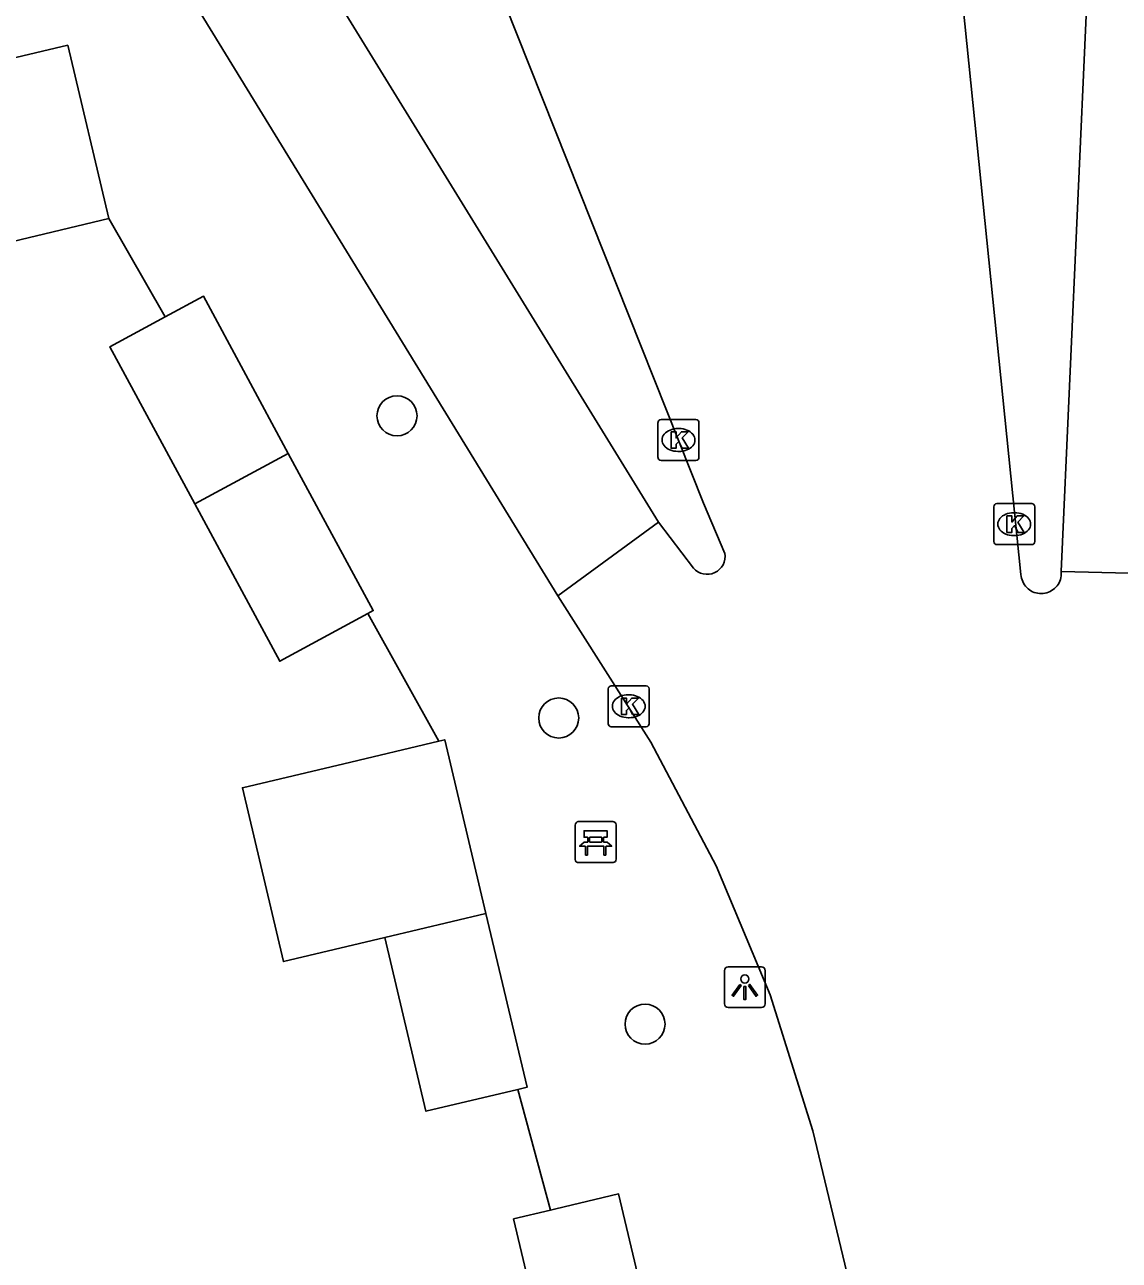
# Model space of a CAD drawing. Extents: x 158038 to 159242, y 380133 to 381214.
# Drawn here: x 158536.52 to 158563.26, y 381091.9 to 381122.07 of the extents above; entities that cross this region are included whole.
import ezdxf

# ---------------------------------------------------------------- set-up
doc = ezdxf.new("R2010")
doc.units = 0
for name, color, linetype in [('IMGEO_Bank', 7, 'Continuous'), ('IMGEO_Boom', 7, 'Continuous'), ('IMGEO_Fietspad_open', 7, 'Continuous'), ('IMGEO_Hek', 7, 'Continuous'), ('IMGEO_Kolk', 7, 'Continuous'), ('IMGEO_Lichtpunt', 7, 'Continuous'), ('IMGEO_Pand', 7, 'Continuous'), ('IMGEO_Rijbaan_lokaal_open', 7, 'Continuous'), ('IMGEO_Voetpad_open', 7, 'Continuous')]:
    doc.layers.add(name, color=color, linetype=linetype)

msp = doc.modelspace()

# ---------------------------------------------------------------- linework, layer by layer
at = {"layer": 'IMGEO_Bank'}
for p, q in [((158550.043, 381102.611), (158550.884, 381102.611)), ((158550.884, 381102.611), (158550.043, 381102.611)), ((158549.968, 381101.686), (158549.968, 381102.527)), ((158549.968, 381102.527), (158549.968, 381101.686)), ((158550.968, 381102.536), (158550.968, 381101.695)), ((158550.968, 381101.695), (158550.968, 381102.536)), ((158550.665, 381102.009), (158550.272, 381102.009)), ((158550.277, 381102.117), (158550.277, 381102.223)), ((158550.321, 381102.223), (158550.321, 381102.117)), ((158550.609, 381102.229), (158550.327, 381102.229)), ((158550.327, 381102.111), (158550.609, 381102.111)), ((158550.615, 381102.117), (158550.615, 381102.223)), ((158550.659, 381102.223), (158550.659, 381102.117)), ((158550.893, 381101.611), (158550.052, 381101.611)), ((158550.052, 381101.611), (158550.893, 381101.611))]:
    msp.add_line(p, q, dxfattribs=at)
for points in [[(158550.271, 381102.229), (158550.185, 381102.229), (158550.185, 381102.39), (158550.748, 381102.39), (158550.748, 381102.229), (158550.665, 381102.229)], [(158550.215, 381102.009), (158550.073, 381102.009), (158550.185, 381102.111), (158550.271, 381102.111)], [(158550.265, 381102.002), (158550.265, 381101.795), (158550.222, 381101.795), (158550.222, 381102.002)], [(158550.665, 381102.111), (158550.748, 381102.111), (158550.86, 381102.009), (158550.721, 381102.009)], [(158550.715, 381102.002), (158550.715, 381101.795), (158550.671, 381101.795), (158550.671, 381102.002)]]:
    msp.add_lwpolyline(points, dxfattribs=at)
for centre, radius, start, end in [((158550.046, 381102.533), 0.0779, 92.4484, 184.2845), ((158550.046, 381102.533), 0.0779, 92.4484, 184.2845), ((158550.89, 381102.533), 0.0779, 2.4484, 94.2845), ((158550.89, 381102.533), 0.0779, 2.4484, 94.2845), ((158550.215, 381102.002), 0.00671, 2.8957, 87.1043), ((158550.272, 381102.002), 0.00671, 92.8957, 177.1043), ((158550.27, 381102.222), 0.00671, 2.8957, 87.1043), ((158550.27, 381102.118), 0.00671, 272.8957, 357.1043), ((158550.327, 381102.222), 0.00671, 92.8957, 177.1043), ((158550.327, 381102.118), 0.00671, 182.8957, 267.1043), ((158550.609, 381102.222), 0.00671, 2.8957, 87.1043), ((158550.609, 381102.118), 0.00671, 272.8957, 357.1043), ((158550.666, 381102.222), 0.00671, 92.8957, 177.1043), ((158550.666, 381102.118), 0.00671, 182.8957, 267.1043), ((158550.664, 381102.002), 0.00671, 2.8957, 87.1043), ((158550.721, 381102.002), 0.00671, 92.8957, 177.1043), ((158550.046, 381101.689), 0.0779, 182.4484, 274.2845), ((158550.046, 381101.689), 0.0779, 182.4484, 274.2845), ((158550.89, 381101.689), 0.0779, 272.4484, 4.2845), ((158550.89, 381101.689), 0.0779, 272.4484, 4.2845)]:
    msp.add_arc(centre, radius, start, end, dxfattribs=at)
at = {"layer": 'IMGEO_Boom'}
for centre in [(158545.615, 381112.52), (158549.565, 381105.142), (158551.674, 381097.666)]:
    msp.add_circle(centre, 0.489, dxfattribs=at)
at = {"layer": 'IMGEO_Fietspad_open'}
for points in [[(158549.545, 381108.126), (158540.738, 381122.472), (158539.433, 381124.597), (158535.541, 381131.345), (158534.82, 381133.265), (158534.291, 381135.255), (158533.862, 381137.95)], [(158562.654, 381126.827), (158561.842, 381108.716)], [(158543.715, 381123.397), (158552.002, 381109.926)]]:
    msp.add_lwpolyline(points, dxfattribs=at)
at = {"layer": 'IMGEO_Hek'}
for points in [[(158538.574, 381117.335), (158539.953, 381114.938)], [(158546.638, 381104.576), (158544.903, 381107.692)], [(158549.365, 381093.126), (158548.568, 381096.071)]]:
    msp.add_lwpolyline(points, dxfattribs=at)
at = {"layer": 'IMGEO_Kolk'}
for p, q in [((158551.99, 381111.504), (158551.99, 381112.356)), ((158552.065, 381112.43), (158552.917, 381112.43)), ((158552.991, 381112.356), (158552.991, 381111.504)), ((158552.478, 381112.21), (158552.503, 381112.21)), ((158552.501, 381111.65), (158552.476, 381111.65)), ((158552.917, 381111.43), (158552.065, 381111.43)), ((158560.192, 381109.449), (158560.192, 381110.301)), ((158560.267, 381110.375), (158561.119, 381110.375)), ((158560.68, 381110.155), (158560.705, 381110.155)), ((158561.193, 381110.301), (158561.193, 381109.449)), ((158560.703, 381109.595), (158560.678, 381109.595)), ((158561.119, 381109.375), (158560.267, 381109.375)), ((158550.85, 381105.928), (158551.702, 381105.928)), ((158550.775, 381105.002), (158550.775, 381105.854)), ((158551.263, 381105.708), (158551.288, 381105.708)), ((158551.776, 381105.854), (158551.776, 381105.002)), ((158551.286, 381105.148), (158551.261, 381105.148)), ((158551.702, 381104.928), (158550.85, 381104.928))]:
    msp.add_line(p, q, dxfattribs=at)
for points in [[(158551.99, 381111.504), (158551.99, 381112.356)], [(158552.065, 381112.43), (158552.917, 381112.43)], [(158552.991, 381112.356), (158552.991, 381111.504)], [(158552.311, 381112.13), (158552.434, 381112.13), (158552.434, 381111.979), (158552.564, 381112.13), (158552.728, 381112.13), (158552.582, 381111.979), (158552.735, 381111.73), (158552.583, 381111.73), (158552.498, 381111.894), (158552.434, 381111.827), (158552.434, 381111.73), (158552.311, 381111.73), (158552.311, 381112.13)], [(158552.917, 381111.43), (158552.065, 381111.43)], [(158560.192, 381109.449), (158560.192, 381110.301)], [(158560.267, 381110.375), (158561.119, 381110.375)], [(158561.193, 381110.301), (158561.193, 381109.449)], [(158560.513, 381110.075), (158560.636, 381110.075), (158560.636, 381109.924), (158560.766, 381110.075), (158560.93, 381110.075), (158560.784, 381109.924), (158560.937, 381109.675), (158560.785, 381109.675), (158560.7, 381109.839), (158560.636, 381109.772), (158560.636, 381109.675), (158560.513, 381109.675), (158560.513, 381110.075)], [(158561.119, 381109.375), (158560.267, 381109.375)], [(158550.85, 381105.928), (158551.702, 381105.928)], [(158550.775, 381105.002), (158550.775, 381105.854)], [(158551.096, 381105.628), (158551.219, 381105.628), (158551.219, 381105.477), (158551.349, 381105.628), (158551.513, 381105.628), (158551.367, 381105.477), (158551.52, 381105.228), (158551.368, 381105.228), (158551.283, 381105.392), (158551.219, 381105.325), (158551.219, 381105.228), (158551.096, 381105.228), (158551.096, 381105.628)], [(158551.776, 381105.854), (158551.776, 381105.002)], [(158551.702, 381104.928), (158550.85, 381104.928)]]:
    msp.add_lwpolyline(points, dxfattribs=at)
for centre, start, end in [((158552.067, 381112.354), 91.552, 178.448), ((158552.067, 381112.354), 91.552, 178.448), ((158552.915, 381112.354), 1.552, 88.448), ((158552.915, 381112.354), 1.552, 88.448), ((158552.067, 381111.506), 181.552, 268.448), ((158552.067, 381111.506), 181.552, 268.448), ((158552.915, 381111.506), 271.552, 358.448), ((158552.915, 381111.506), 271.552, 358.448), ((158560.269, 381110.299), 91.552, 178.448), ((158560.269, 381110.299), 91.552, 178.448), ((158561.117, 381110.299), 1.552, 88.448), ((158561.117, 381110.299), 1.552, 88.448), ((158560.269, 381109.451), 181.552, 268.448), ((158560.269, 381109.451), 181.552, 268.448), ((158561.117, 381109.451), 271.552, 358.448), ((158561.117, 381109.451), 271.552, 358.448), ((158550.852, 381105.852), 91.552, 178.448), ((158550.852, 381105.852), 91.552, 178.448), ((158551.7, 381105.852), 1.552, 88.448), ((158551.7, 381105.852), 1.552, 88.448), ((158550.852, 381105.004), 181.552, 268.448), ((158550.852, 381105.004), 181.552, 268.448), ((158551.7, 381105.004), 271.552, 358.448), ((158551.7, 381105.004), 271.552, 358.448)]:
    msp.add_arc(centre, 0.0765, start, end, dxfattribs=at)
for centre, major_axis, ratio, start_param, end_param in [((158552.477, 381111.93), (-0.387, 0.002), 0.722429, 4.712389, 7.853982), ((158552.502, 381111.93), (-0.39, 0.002), 0.717154, 1.570796, 4.712389), ((158560.679, 381109.875), (-0.387, 0.002), 0.722429, 4.712389, 7.853982), ((158560.704, 381109.875), (-0.39, 0.002), 0.717154, 1.570796, 4.712389), ((158551.262, 381105.428), (-0.387, 0.002), 0.722429, 4.712389, 7.853982), ((158551.287, 381105.428), (-0.39, 0.002), 0.717154, 1.570796, 4.712389)]:
    msp.add_ellipse(centre, major_axis=major_axis, ratio=ratio, start_param=start_param, end_param=end_param, dxfattribs=at)
at = {"layer": 'IMGEO_Lichtpunt'}
for p, q in [((158553.613, 381098.972), (158553.613, 381098.165)), ((158553.613, 381098.972), (158553.613, 381098.165)), ((158554.515, 381099.067), (158553.707, 381099.067)), ((158554.515, 381099.067), (158553.707, 381099.067)), ((158554.609, 381098.165), (158554.609, 381098.972)), ((158554.609, 381098.165), (158554.609, 381098.972)), ((158553.707, 381098.071), (158554.515, 381098.071)), ((158553.707, 381098.071), (158554.515, 381098.071))]:
    msp.add_line(p, q, dxfattribs=at)
for points in [[(158553.987, 381098.636), (158554.026, 381098.608), (158553.838, 381098.346), (158553.8, 381098.373), (158553.987, 381098.636)], [(158554.089, 381098.588), (158554.136, 381098.588), (158554.136, 381098.266), (158554.089, 381098.266), (158554.089, 381098.588)], [(158554.199, 381098.608), (158554.237, 381098.635), (158554.424, 381098.373), (158554.385, 381098.345), (158554.199, 381098.608)]]:
    msp.add_lwpolyline(points, dxfattribs=at)
msp.add_circle((158554.112, 381098.77), 0.0994, dxfattribs=at)
for centre, start, end in [((158553.707, 381098.972), 90, 180), ((158553.707, 381098.972), 90, 180), ((158554.515, 381098.972), 0, 90), ((158554.515, 381098.972), 0, 90), ((158553.707, 381098.165), 180, 270), ((158553.707, 381098.165), 180, 270), ((158554.515, 381098.165), 270, 0), ((158554.515, 381098.165), 270, 360)]:
    msp.add_arc(centre, 0.0946, start, end, dxfattribs=at)
at = {"layer": 'IMGEO_Pand'}
for points in [[(158536.168, 381121.235), (158537.573, 381121.567), (158538.574, 381117.335)], [(158538.574, 381117.335), (158536.024, 381116.731), (158535.025, 381120.954)], [(158539.953, 381114.938), (158540.885, 381115.442), (158542.96, 381111.602)], [(158540.674, 381110.368), (158538.6, 381114.207), (158539.953, 381114.938)], [(158542.96, 381111.602), (158540.674, 381110.368)], [(158542.96, 381111.602), (158545.034, 381107.763), (158544.903, 381107.692)], [(158544.903, 381107.692), (158542.749, 381106.528), (158540.674, 381110.368)], [(158546.638, 381104.576), (158544.312, 381104.025), (158541.838, 381103.439), (158542.842, 381099.195), (158545.316, 381099.782)], [(158547.787, 381100.368), (158546.783, 381104.61), (158546.638, 381104.576)], [(158545.316, 381099.782), (158547.787, 381100.368)], [(158547.787, 381100.368), (158548.791, 381096.124), (158548.568, 381096.071)], [(158548.568, 381096.071), (158546.32, 381095.54), (158545.316, 381099.782)], [(158549.365, 381093.126), (158549.493, 381093.156), (158551.029, 381093.519), (158552.034, 381089.272)], [(158549.467, 381088.662), (158548.462, 381092.912), (158549.365, 381093.126)]]:
    msp.add_lwpolyline(points, dxfattribs=at)
at = {"layer": 'IMGEO_Rijbaan_lokaal_open'}
for points in [[(158561.842, 381108.716), (158561.843, 381108.699), (158561.843, 381108.655), (158561.84, 381108.611), (158561.832, 381108.567), (158561.821, 381108.524), (158561.806, 381108.483), (158561.787, 381108.443), (158561.764, 381108.405), (158561.739, 381108.369), (158561.71, 381108.335), (158561.678, 381108.305), (158561.644, 381108.277), (158561.607, 381108.252), (158561.569, 381108.231), (158561.528, 381108.213), (158561.486, 381108.199), (158561.444, 381108.189), (158561.4, 381108.182), (158561.356, 381108.18), (158561.312, 381108.181), (158561.268, 381108.187), (158561.225, 381108.196), (158561.182, 381108.209), (158561.142, 381108.226), (158561.102, 381108.246), (158561.065, 381108.27), (158561.03, 381108.297), (158560.998, 381108.327), (158560.968, 381108.36), (158560.942, 381108.395), (158560.919, 381108.433), (158560.899, 381108.472), (158560.883, 381108.513), (158560.87, 381108.556), (158560.862, 381108.599), (158560.857, 381108.643), (158559.093, 381125.945)], [(158547.65, 381124.102), (158553.106, 381110.384), (158553.625, 381109.162)], [(158552.002, 381109.926), (158549.545, 381108.126)], [(158552.855, 381108.802), (158552.002, 381109.926)], [(158561.842, 381108.716), (158564.827, 381108.642)], [(158560.326, 381076.106), (158555.774, 381095.061), (158554.728, 381098.385), (158553.408, 381101.534), (158551.812, 381104.552), (158549.545, 381108.126)]]:
    msp.add_lwpolyline(points, dxfattribs=at)
msp.add_arc((158553.19, 381109.09), 0.441, 220.6745, 9.4408, dxfattribs=at)
at = {"layer": 'IMGEO_Voetpad_open'}
for points in [[(158539.953, 381114.938), (158538.574, 381117.335)], [(158546.638, 381104.576), (158544.903, 381107.692)], [(158549.365, 381093.126), (158548.568, 381096.071)]]:
    msp.add_lwpolyline(points, dxfattribs=at)

doc.saveas('drawing.dxf')
